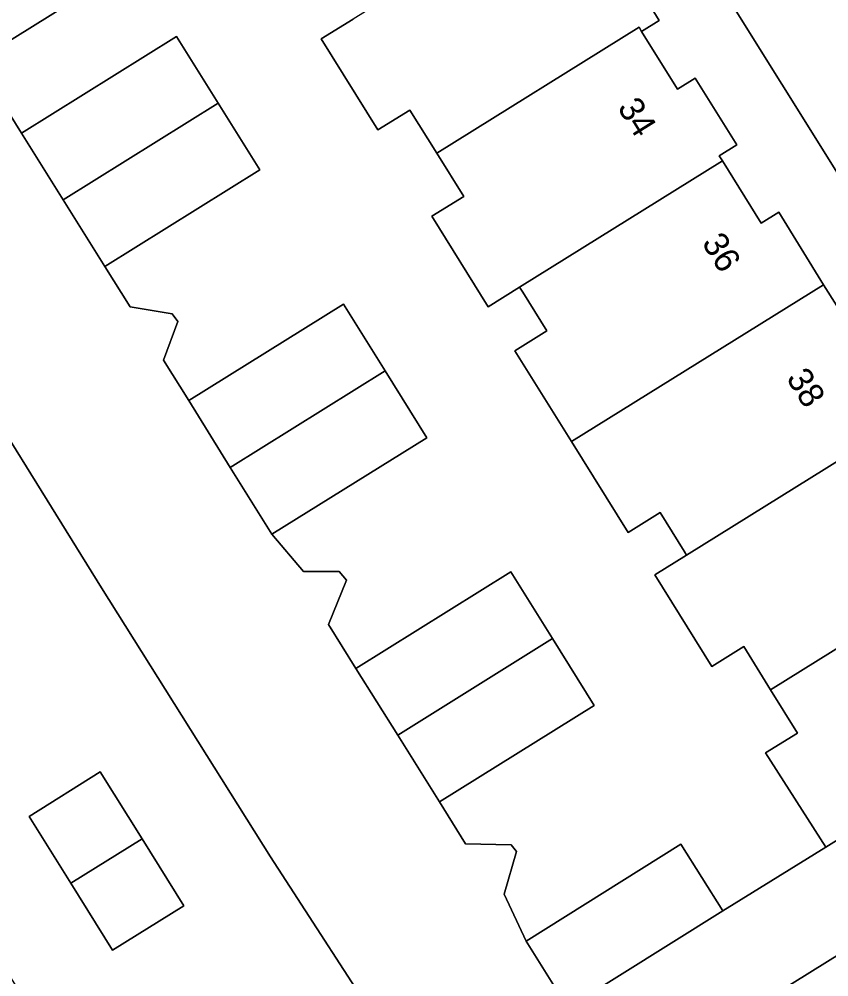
# Model space of a CAD drawing. Extents: x 159664 to 160323, y 385312 to 386115.
# Drawn here: x 159994.22 to 160026.52, y 385684.39 to 385722.61 of the extents above; entities that cross this region are included whole.
import ezdxf

# ---------------------------------------------------------------- set-up
doc = ezdxf.new("R2010")
doc.units = 0
for name, color, linetype in [('IMGEO_Erf', 7, 'Continuous'), ('IMGEO_Pand', 7, 'Continuous'), ('IMGEO_Pand_nummerreeks', 7, 'Continuous'), ('IMGEO_Voetpad_open', 7, 'Continuous')]:
    doc.layers.add(name, color=color, linetype=linetype)

msp = doc.modelspace()

# ---------------------------------------------------------------- linework, layer by layer
at = {"layer": 'IMGEO_Erf'}
for points in [[(160038.833, 385697.318), (160015.23, 385735.089), (160012.866, 385733.612), (160014.763, 385730.571), (160014.051, 385730.126), (160015.49, 385727.837), (160016.194, 385728.276), (160016.316, 385728.08), (160019.653, 385722.724), (160019.759, 385722.556), (160019.054, 385722.117), (160020.491, 385719.82), (160021.196, 385720.258), (160022.854, 385717.591), (160022.149, 385717.153), (160022.275, 385716.951), (160023.821, 385714.473), (160024.526, 385714.913), (160026.304, 385712.011), (160028.094, 385709.195)], [(160002.824, 385727.355), (159992.523, 385720.936), (159994.317, 385718.063), (160000.492, 385721.919), (160002.155, 385719.256), (160003.819, 385716.593), (159997.644, 385712.737), (159998.648, 385711.129), (160000.323, 385710.85), (160000.553, 385710.546), (159999.976, 385709.006), (160000.984, 385707.387), (160007.164, 385711.235), (160008.824, 385708.569), (160010.484, 385705.904), (160004.304, 385702.055), (160005.565, 385700.562), (160006.986, 385700.562), (160007.282, 385700.225), (160006.561, 385698.452), (160007.656, 385696.699), (160013.831, 385700.556), (160015.496, 385697.889), (160017.162, 385695.222), (160010.988, 385691.366), (160012.031, 385689.696), (160013.849, 385689.655), (160014.06, 385689.39), (160013.571, 385687.682), (160014.443, 385685.813), (160020.624, 385689.68), (160022.287, 385687.022), (160026.4, 385689.556), (160024, 385693.325), (160025.273, 385694.119), (160024.2, 385695.843), (160023.126, 385697.565), (160021.853, 385696.771), (160019.574, 385700.43), (160020.846, 385701.223), (160020.751, 385701.375), (160019.789, 385702.92), (160018.516, 385702.127), (160016.259, 385705.752), (160014, 385709.375), (160015.273, 385710.168), (160014.31, 385711.713), (160014.187, 385711.911), (160012.934, 385711.13), (160010.682, 385714.742), (160011.955, 385715.536), (160010.882, 385717.26), (160009.808, 385718.982), (160008.535, 385718.188), (160006.272, 385721.822), (160007.544, 385722.615)], [(160009.02, 385681.812), (160004.247, 385689.182), (159997.511, 385699.916), (159991.1, 385710.238), (159988.993, 385713.522), (159980.51, 385708.231), (159984.004, 385702.63), (159982.307, 385701.571), (159982.38, 385701.454), (159982.508, 385701.249), (159985.362, 385696.674), (159985.487, 385696.474), (159985.593, 385696.304), (159986.187, 385696.675), (159989.568, 385691.257), (159992.857, 385685.986), (159996.344, 385680.399)], [(160028.476, 385686.243), (160024.352, 385683.676), (160026.017, 385681.013), (160019.852, 385677.16), (160021.013, 385675.334), (160022.687, 385675.253), (160022.949, 385674.908), (160022.241, 385673.335), (160023.307, 385671.622), (160029.489, 385675.468)]]:
    msp.add_lwpolyline(points, dxfattribs=at)
msp.add_lwpolyline([(159997.947, 385685.452), (159996.281, 385688.122), (159994.616, 385690.793), (159997.458, 385692.565), (159999.124, 385689.895), (160000.789, 385687.225)], close=True, dxfattribs=at)
at = {"layer": 'IMGEO_Pand'}
for points in [[(160019.054, 385722.117), (160019.759, 385722.556), (160019.653, 385722.724), (160016.316, 385728.08), (160016.194, 385728.276), (160015.49, 385727.837), (160015.613, 385727.642), (160007.544, 385722.615), (160006.272, 385721.822), (160008.535, 385718.188), (160009.808, 385718.982), (160010.882, 385717.26), (160018.949, 385722.285)], [(160022.854, 385717.591), (160021.196, 385720.258), (160020.491, 385719.82), (160019.054, 385722.117), (160018.949, 385722.285), (160010.882, 385717.26), (160011.955, 385715.536), (160010.682, 385714.742), (160012.934, 385711.13), (160014.187, 385711.911), (160022.275, 385716.951), (160022.149, 385717.153)], [(160000.492, 385721.919), (159994.317, 385718.063), (159995.981, 385715.4), (160002.155, 385719.256)], [(159997.644, 385712.737), (160003.819, 385716.593), (160002.155, 385719.256), (159995.981, 385715.4)], [(160024.526, 385714.913), (160023.821, 385714.473), (160022.275, 385716.951), (160014.187, 385711.911), (160014.31, 385711.713), (160015.273, 385710.168), (160014, 385709.375), (160016.259, 385705.752), (160026.304, 385712.011)], [(160028.94, 385706.266), (160027.39, 385708.756), (160028.094, 385709.195), (160026.304, 385712.011), (160016.259, 385705.752), (160018.516, 385702.127), (160019.789, 385702.92), (160020.751, 385701.375), (160020.846, 385701.223)], [(160007.164, 385711.235), (160000.984, 385707.387), (160002.644, 385704.721), (160008.824, 385708.569)], [(160004.304, 385702.055), (160010.484, 385705.904), (160008.824, 385708.569), (160002.644, 385704.721)], [(160032.161, 385701.096), (160030.72, 385703.409), (160031.425, 385703.848), (160029.765, 385706.511), (160029.061, 385706.073), (160028.94, 385706.266), (160020.846, 385701.223), (160019.574, 385700.43), (160021.853, 385696.771), (160023.126, 385697.565), (160024.2, 385695.843), (160032.293, 385700.885)], [(160032.998, 385701.324), (160032.865, 385701.536), (160032.161, 385701.096), (160032.293, 385700.885), (160024.2, 385695.843), (160025.273, 385694.119), (160024, 385693.325), (160026.4, 385689.556), (160036.436, 385695.82)], [(160013.831, 385700.556), (160007.656, 385696.699), (160009.322, 385694.032), (160015.496, 385697.889)], [(160010.988, 385691.366), (160017.162, 385695.222), (160015.496, 385697.889), (160009.322, 385694.032)], [(159997.458, 385692.565), (159994.616, 385690.793), (159996.281, 385688.122), (159999.124, 385689.895)], [(159997.947, 385685.452), (160000.789, 385687.225), (159999.124, 385689.895), (159996.281, 385688.122)], [(160022.287, 385687.022), (160020.624, 385689.68), (160014.443, 385685.813), (160016.107, 385683.154)]]:
    msp.add_lwpolyline(points, close=True, dxfattribs=at)
at = {"layer": 'IMGEO_Voetpad_open'}
for points in [[(159998.849, 385761.302), (160000.701, 385758.339), (160014.433, 385736.365), (160015.23, 385735.089), (160038.833, 385697.318), (160040.91, 385693.995), (160064.559, 385656.15), (160064.611, 385656.182), (160080.62, 385630.641), (160084.756, 385633.215)], [(160036.436, 385695.82), (160026.4, 385689.556), (160022.287, 385687.022), (160016.107, 385683.154), (160014.443, 385685.813), (160013.571, 385687.682), (160014.06, 385689.39), (160013.849, 385689.655), (160012.031, 385689.696), (160010.988, 385691.366), (160009.322, 385694.032), (160007.656, 385696.699), (160006.561, 385698.452), (160007.282, 385700.225), (160006.986, 385700.562), (160005.565, 385700.562), (160004.304, 385702.055), (160002.644, 385704.721), (160000.984, 385707.387), (159999.976, 385709.006), (160000.553, 385710.546), (160000.323, 385710.85), (159998.648, 385711.129), (159997.644, 385712.737), (159995.981, 385715.4), (159994.317, 385718.063), (159992.523, 385720.936), (160002.824, 385727.355)], [(159993.646, 385723.647), (159986.726, 385719.207), (159987.492, 385718.017), (159987.172, 385716.96), (159986.899, 385716.785), (159986.148, 385716.303), (159984.404, 385717.243), (159984.21, 385717.14), (159984.284, 385715.224), (159975.604, 385709.913), (159973.928, 385710.702), (159973.75, 385710.588), (159973.79, 385708.749), (159971.36, 385707.233), (159968.653, 385705.544), (159966.312, 385704.084), (159968.406, 385700.726), (159970.76, 385702.149), (159980.51, 385708.231), (159988.993, 385713.522), (159991.1, 385710.238), (159997.511, 385699.916), (160004.247, 385689.182), (160009.02, 385681.812)], [(160026.629, 385666.284), (160024.968, 385668.953), (160023.307, 385671.622), (160022.241, 385673.335), (160022.949, 385674.908), (160022.687, 385675.253), (160021.013, 385675.334), (160019.852, 385677.16), (160018.187, 385679.823), (160024.352, 385683.676), (160028.476, 385686.243)]]:
    msp.add_lwpolyline(points, dxfattribs=at)

# ---------------------------------------------------------------- texts
at = {"layer": 'IMGEO_Pand_nummerreeks'}
for s, p in [('34', (160018.064, 385719.081)), ('36', (160021.431, 385713.682)), ('38', (160024.8, 385708.281))]:
    msp.add_text(s, height=1, rotation=301.9536, dxfattribs=at).set_placement(p)

doc.saveas('drawing.dxf')
